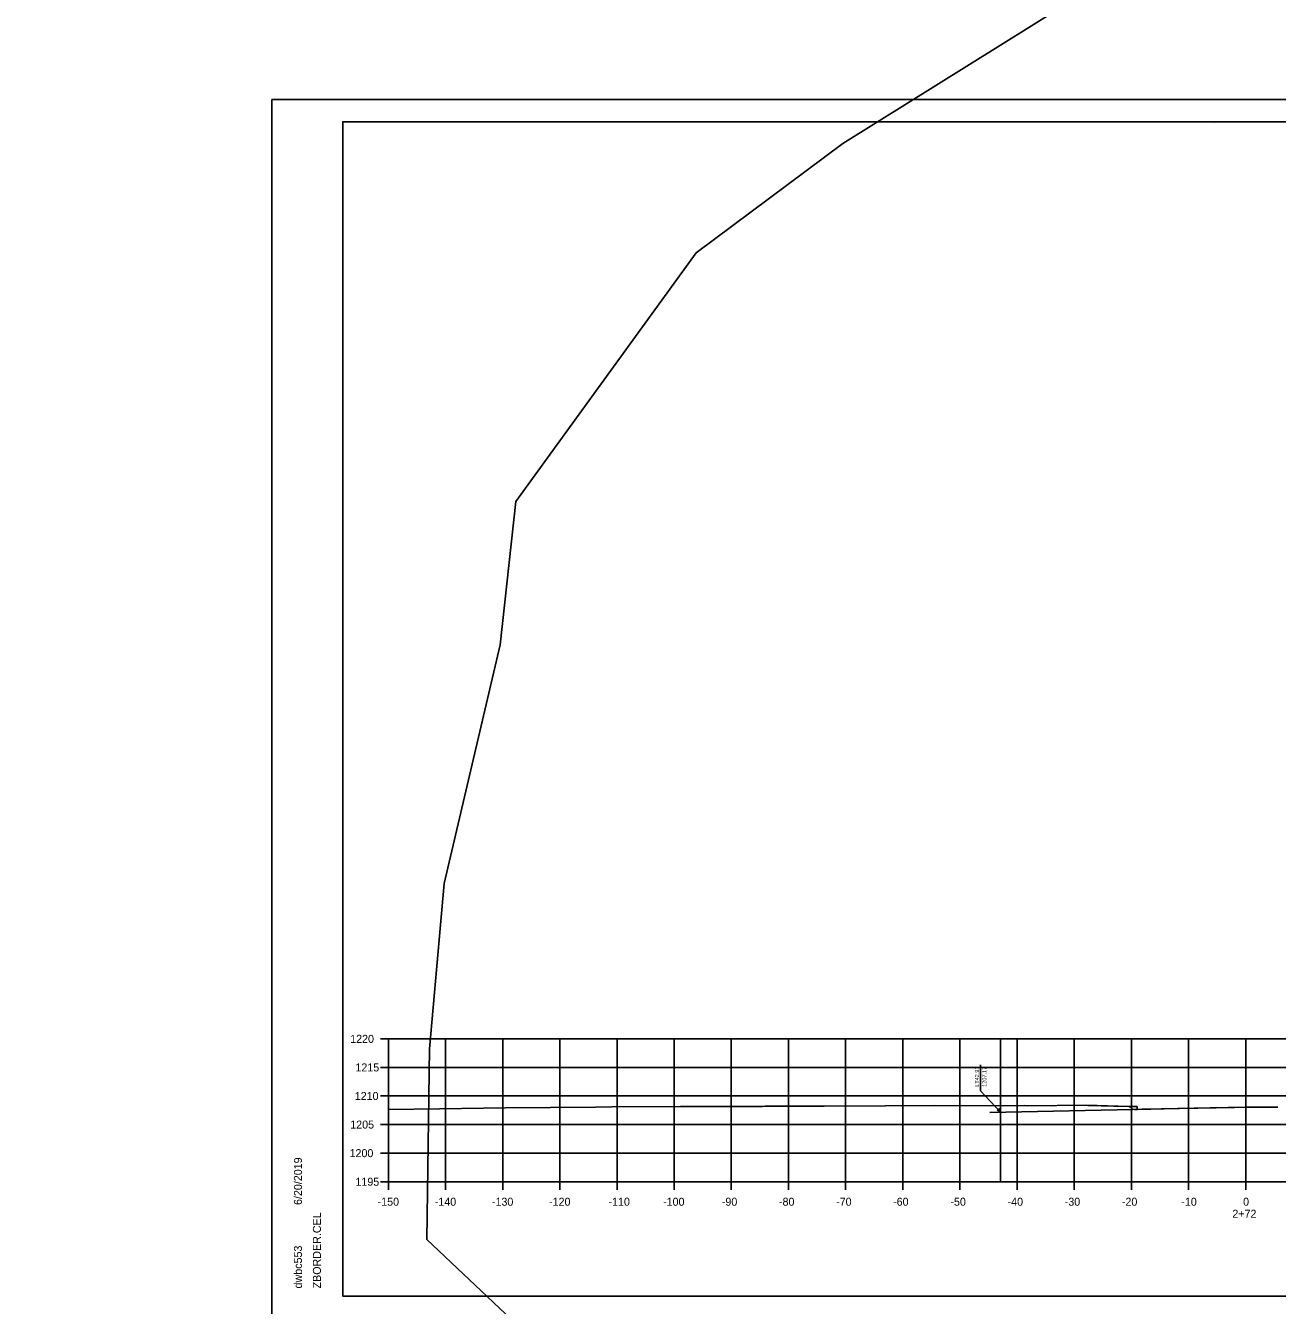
# Model space of a CAD drawing. Extents: x -70 to 701944, y -4 to 666871.
# Drawn here: x 666986.5 to 667205.6, y 653443.1 to 653667 of the extents above; entities that cross this region are included whole.
import ezdxf

# ---------------------------------------------------------------- set-up
doc = ezdxf.new("R2010")
doc.units = 0
for name, color, linetype in [('R_Axis', 7, 'Continuous'), ('R_Axis Annot', 7, 'Continuous'), ('R_Border', 7, 'Continuous'), ('R_Draft', 7, 'Continuous'), ('R_Exist Surface', 7, 'Continuous'), ('R_Fin Surface', 7, 'Continuous'), ('R_Grid', 7, 'Continuous'), ('R_No Plot', 7, 'Continuous'), ('R_Proposed Road', 7, 'Continuous'), ('T_Drafting', 7, 'Continuous')]:
    doc.layers.add(name, color=color, linetype=linetype)

msp = doc.modelspace()

# ---------------------------------------------------------------- linework, layer by layer
at = {"layer": 'R_Axis'}
for p, q in [((667048.63, 653489.74), (667050.03, 653489.74)), ((667050.03, 653464.74), (667050.03, 653489.74)), ((667048.63, 653484.74), (667050.03, 653484.74)), ((667048.63, 653479.74), (667050.03, 653479.74)), ((667048.63, 653474.74), (667050.03, 653474.74)), ((667048.63, 653469.74), (667050.03, 653469.74)), ((667048.63, 653464.74), (667050.03, 653464.74)), ((667050.03, 653464.74), (667350.03, 653464.74)), ((667050.03, 653463.34), (667050.03, 653464.74)), ((667060.03, 653463.34), (667060.03, 653464.74)), ((667070.03, 653463.34), (667070.03, 653464.74)), ((667080.03, 653463.34), (667080.03, 653464.74)), ((667090.03, 653463.34), (667090.03, 653464.74)), ((667100.03, 653463.34), (667100.03, 653464.74)), ((667110.03, 653463.34), (667110.03, 653464.74)), ((667120.03, 653463.34), (667120.03, 653464.74)), ((667130.03, 653463.34), (667130.03, 653464.74)), ((667140.03, 653463.34), (667140.03, 653464.74)), ((667150.03, 653463.34), (667150.03, 653464.74)), ((667160.03, 653463.34), (667160.03, 653464.74)), ((667170.03, 653463.34), (667170.03, 653464.74)), ((667180.03, 653463.34), (667180.03, 653464.74)), ((667190.03, 653463.34), (667190.03, 653464.74)), ((667200.03, 653463.34), (667200.03, 653464.74))]:
    msp.add_line(p, q, dxfattribs=at)
at = {"layer": 'R_Border'}
for p, q in [((667042.03, 653650.2), (667358.21, 653650.2)), ((667042.03, 653444.74), (667042.03, 653650.2)), ((667194.55, 653649.94), (667194.55, 653649.94)), ((667194.55, 653649.94), (667194.55, 653649.94)), ((667042.03, 653444.74), (667042.03, 653444.74)), ((667358.21, 653444.74), (667042.03, 653444.74))]:
    msp.add_line(p, q, dxfattribs=at)
at = {"layer": 'R_Draft'}
msp.add_line((667153.66, 653481.35), (667153.66, 653485.22), dxfattribs=at)
for points in [[(667157.12, 653476.91), (667153.66, 653480.65), (667153.66, 653481.35)], [(667156.54, 653477.3), (667157.12, 653476.91), (667156.79, 653477.53)]]:
    msp.add_lwpolyline(points, dxfattribs=at)
at = {"layer": 'R_Exist Surface'}
msp.add_lwpolyline([(667050.03, 653477.38), (667058.95, 653477.5), (667070.49, 653477.69), (667086.25, 653477.8), (667089.11, 653477.84), (667101.14, 653477.9), (667107.62, 653477.92), (667107.85, 653477.91), (667108.73, 653477.92), (667115.49, 653477.91), (667115.96, 653477.99), (667122.64, 653477.95), (667126.26, 653477.96), (667137.02, 653478.02), (667145.51, 653478.07), (667157.65, 653478.01), (667161.26, 653478.06), (667161.84, 653478.01), (667172.18, 653478.12), (667179.56, 653477.88), (667179.65, 653477.87), (667179.89, 653477.87), (667179.97, 653477.75), (667180.17, 653477.41), (667180.58, 653477.4), (667181.12, 653477.39), (667188.08, 653477.55), (667193.81, 653477.69), (667200.13, 653477.77), (667200.89, 653477.78), (667205.63, 653477.77)], dxfattribs=at)
at = {"layer": 'R_Fin Surface'}
msp.add_lwpolyline([(667172.35, 653478.11), (667172.39, 653478.1), (667172.52, 653478.05), (667176.98, 653477.96), (667177.52, 653477.95), (667180.2, 653477.9), (667180.52, 653477.89), (667180.58, 653477.89), (667181.02, 653477.89), (667181.02, 653477.84), (667181.03, 653477.39), (667181.93, 653477.41), (667182.03, 653477.41), (667198.09, 653477.73), (667200.03, 653477.77)], dxfattribs=at)
at = {"layer": 'R_Grid'}
for p, q in [((667050.03, 653489.74), (667350.03, 653489.74)), ((667050.03, 653464.74), (667050.03, 653489.74)), ((667060.03, 653464.74), (667060.03, 653489.74)), ((667070.03, 653464.74), (667070.03, 653489.74)), ((667080.03, 653464.74), (667080.03, 653489.74)), ((667090.03, 653464.74), (667090.03, 653489.74)), ((667100.03, 653464.74), (667100.03, 653489.74)), ((667110.03, 653464.74), (667110.03, 653489.74)), ((667120.03, 653464.74), (667120.03, 653489.74)), ((667130.03, 653464.74), (667130.03, 653489.74)), ((667140.03, 653464.74), (667140.03, 653489.74)), ((667150.03, 653464.74), (667150.03, 653489.74)), ((667160.03, 653464.74), (667160.03, 653489.74)), ((667170.03, 653464.74), (667170.03, 653489.74)), ((667180.03, 653464.74), (667180.03, 653489.74)), ((667190.03, 653464.74), (667190.03, 653489.74)), ((667200.03, 653464.74), (667200.03, 653489.74)), ((667050.03, 653484.74), (667350.03, 653484.74)), ((667050.03, 653479.74), (667350.03, 653479.74)), ((667050.03, 653474.74), (667350.03, 653474.74)), ((667050.03, 653469.74), (667350.03, 653469.74)), ((667050.03, 653464.74), (667350.03, 653464.74))]:
    msp.add_line(p, q, dxfattribs=at)
at = {"layer": 'R_No Plot'}
msp.add_line((667029.63, 653654.1), (667362.97, 653654.1), dxfattribs=at)
for points in [[(667029.63, 653654.1), (667362.97, 653654.1), (667362.97, 653440.76), (667029.63, 653440.76)], [(667275.95, 653650.2), (667275.95, 653640.32), (667311.69, 653640.32), (667311.69, 653637.4), (667334.88, 653637.4), (667334.88, 653613.07), (667358.21, 653613.07), (667358.21, 653444.74), (667042.03, 653444.74), (667042.03, 653650.2)]]:
    msp.add_lwpolyline(points, close=True, dxfattribs=at)
at = {"layer": 'R_Proposed Road'}
for p, q in [((667157.12, 653464.74), (667157.12, 653489.74)), ((667155.28, 653476.88), (667183.09, 653477.43))]:
    msp.add_line(p, q, dxfattribs=at)
at = {"layer": 'T_Drafting'}
msp.add_lwpolyline([(667190.14, 653684.22), (667129.52, 653646.42), (667103.87, 653627.29), (667081.72, 653596.73), (667072.32, 653583.76), (667069.6, 653558.7), (667059.8, 653516.94), (667057.24, 653488.01), (667056.77, 653454.64), (667078.95, 653433.61), (667079.09, 653406.15), (667079.16, 653391.85), (667106.27, 653371.32), (667107.97, 653358.15), (667093.31, 653349.62), (667056.27, 653331.55), (667043.45, 653316.15), (667000.31, 653303.79), (666952.1, 653282.34), (666810.51, 653211.7), (666657.91, 653149.24), (666564.23, 653110.89)], dxfattribs=at)

# ---------------------------------------------------------------- texts
at = {"layer": 'R_Axis Annot'}
for s, p in [('1220', (667043.34, 653489.04)), ('1215', (667044.26, 653484.04)), ('1210', (667044.14, 653479.04)), ('1205', (667043.35, 653474.04)), ('1200', (667043.23, 653469.04)), ('1195', (667044.26, 653464.04)), ('-150', (667048.14, 653460.54)), ('-140', (667058.14, 653460.54)), ('-130', (667068.14, 653460.54)), ('-120', (667078.14, 653460.54)), ('-110', (667088.54, 653460.54)), ('-100', (667098.09, 653460.54)), ('-90', (667108.37, 653460.54)), ('-80', (667118.37, 653460.54)), ('-70', (667128.37, 653460.54)), ('-60', (667138.34, 653460.54)), ('-50', (667148.37, 653460.54)), ('-40', (667158.37, 653460.54)), ('-30', (667168.37, 653460.54)), ('-20', (667178.37, 653460.54)), ('-10', (667188.77, 653460.54)), ('0', (667199.58, 653460.54)), ('2+72', (667197.7, 653458.44))]:
    msp.add_text(s, height=1.4, dxfattribs=at).set_placement(p)
at = {"layer": 'R_Border'}
for s, p in [('6/20/2019', (667034.9, 653460.67)), ('ZBORDER.CEL', (667038.22, 653446.07)), ('dwbc553', (667034.9, 653446.07))]:
    msp.add_text(s, height=1.4, rotation=90, dxfattribs=at).set_placement(p)
at = {"layer": 'R_Draft'}
for s, p in [('LT42.91', (667153.36, 653481.35)), ('1207.17', (667154.66, 653481.35))]:
    msp.add_text(s, height=0.7, rotation=90, dxfattribs=at).set_placement(p)

doc.saveas('drawing.dxf')
